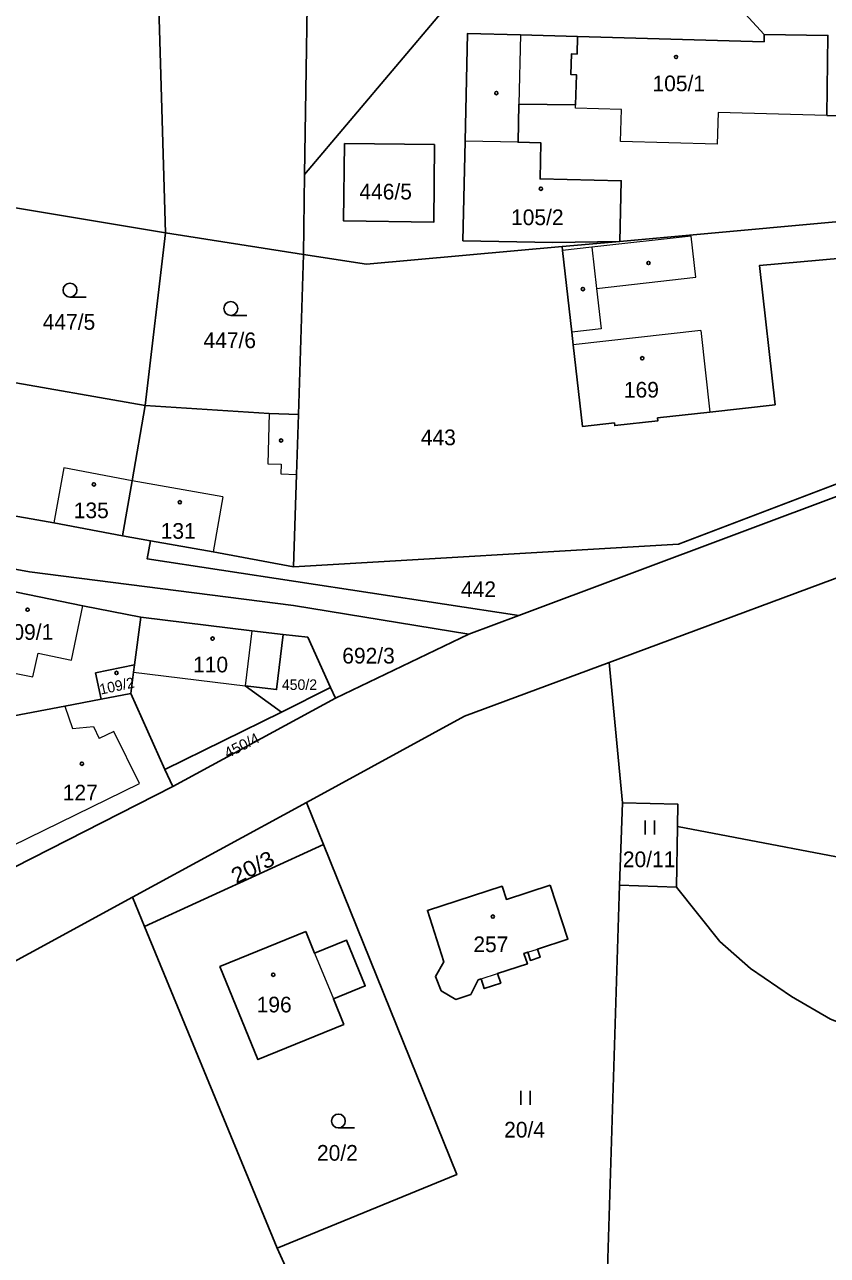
# Model space of a CAD drawing. Extents: x -758887 to -754328, y -1031688 to -1029144.
# Drawn here: x -756598 to -756511, y -1030326.2 to -1030192.8 of the extents above; entities that cross this region are included whole.
import ezdxf
from ezdxf.enums import TextEntityAlignment as Align

# ---------------------------------------------------------------- set-up
doc = ezdxf.new("R2010")
doc.units = 0
doc.header["$LTSCALE"] = 0.68
for name, color, linetype, lineweight in [('1', 7, 'Continuous', 25), ('3', 7, 'Continuous', 25), ('4', 7, 'Continuous', 13), ('5', 7, 'Continuous', 25)]:
    doc.layers.add(name, color=color, linetype=linetype, lineweight=lineweight)
doc.layers.add('2', color=7, linetype='Continuous')

msp = doc.modelspace()

# ---------------------------------------------------------------- linework, layer by layer
at = {"layer": '1'}
for p, q in [((-756567.76, -1030217.74), (-756567.63, -1030209.09)), ((-756567.76, -1030217.74), (-756582.7, -1030215.41)), ((-756567.76, -1030217.74), (-756568.31, -1030235.1)), ((-756584.9, -1030234.13), (-756603.26, -1030230.9)), ((-756549.84, -1030258.9), (-756544.43, -1030256.87)), ((-756585.38, -1030257.07), (-756586.07, -1030262.22)), ((-756549.84, -1030258.9), (-756564.3, -1030265.83)), ((-756570.15, -1030267.34), (-756564.82, -1030264.69)), ((-756564.3, -1030265.83), (-756564.82, -1030264.69)), ((-756586.47, -1030265.32), (-756589.67, -1030265.94)), ((-756586.47, -1030265.32), (-756582.77, -1030273.55)), ((-756581.92, -1030275.41), (-756564.3, -1030265.83)), ((-756582.77, -1030273.55), (-756570.15, -1030267.34)), ((-756581.92, -1030275.41), (-756582.77, -1030273.55)), ((-756603.2, -1030286.25), (-756581.92, -1030275.41)), ((-756567.43, -1030277.13), (-756586.29, -1030287.41)), ((-756565.6, -1030281.68), (-756567.43, -1030277.13)), ((-756527.25, -1030279.75), (-756527.37, -1030286.31)), ((-756565.6, -1030281.68), (-756584.98, -1030290.58))]:
    msp.add_line(p, q, dxfattribs=at)
for points in [[(-756582.7, -1030215.41), (-756583.57, -1030186.02), (-756587.94, -1030138.79)], [(-756567.63, -1030209.09), (-756567.19, -1030179.41), (-756540.75, -1030159.54)], [(-756567.63, -1030209.09), (-756552.82, -1030191.53), (-756530.3, -1030174.48)], [(-756530.3, -1030174.48), (-756526.96, -1030179.25), (-756522.79, -1030188.5), (-756517.86, -1030193.92)], [(-756538.07, -1030194.13), (-756544.26, -1030193.95), (-756549.99, -1030193.79), (-756550.24, -1030205.46), (-756550.48, -1030216.26), (-756540.75, -1030216.47), (-756533.48, -1030216.33), (-756539.74, -1030216.9)], [(-756538.07, -1030194.13), (-756538.13, -1030196.03), (-756538.73, -1030196.01), (-756538.79, -1030198.26), (-756538.19, -1030198.27), (-756538.28, -1030201.55), (-756544.43, -1030201.46), (-756544.52, -1030205.59), (-756542.05, -1030205.64), (-756542.13, -1030209.57), (-756533.33, -1030209.76), (-756533.48, -1030216.33)], [(-756517.86, -1030193.92), (-756517.87, -1030194.7), (-756538.07, -1030194.13)], [(-756503.21, -1030205.71), (-756506.97, -1030202.74), (-756511.07, -1030202.68), (-756510.96, -1030194.01), (-756517.86, -1030193.92)], [(-756533.48, -1030216.33), (-756501.37, -1030213.43), (-756503.21, -1030205.71)], [(-756584.9, -1030234.13), (-756582.7, -1030215.41), (-756599.37, -1030212.64)], [(-756539.74, -1030216.9), (-756539.69, -1030217.31), (-756538.7, -1030226.16), (-756538.54, -1030227.55), (-756537.55, -1030236.39), (-756534.07, -1030236), (-756534.04, -1030236.3), (-756529.37, -1030235.77), (-756529.4, -1030235.47), (-756523.74, -1030234.83), (-756516.68, -1030234.04), (-756518.38, -1030218.96), (-756500.61, -1030217.36), (-756501.37, -1030213.43)], [(-756539.74, -1030216.9), (-756560.93, -1030218.81), (-756567.76, -1030217.74)], [(-756584.34, -1030248.77), (-756584.68, -1030250.75), (-756544.43, -1030256.87), (-756473.3, -1030230.23)], [(-756584.9, -1030234.13), (-756586.3, -1030242.27), (-756587.36, -1030248.23), (-756584.34, -1030248.77)], [(-756568.31, -1030235.1), (-756571.46, -1030235), (-756584.9, -1030234.13)], [(-756568.83, -1030251.59), (-756568.51, -1030241.59), (-756568.31, -1030235.1)], [(-756507.05, -1030240.74), (-756508.95, -1030242.2), (-756527.14, -1030249.16), (-756568.83, -1030251.59)], [(-756606.1, -1030244.83), (-756601.18, -1030245.71), (-756594.78, -1030246.84), (-756587.36, -1030248.23)], [(-756615.89, -1030248.78), (-756597.44, -1030252.13), (-756568.84, -1030255.8), (-756549.84, -1030258.9)], [(-756584.34, -1030248.77), (-756577.52, -1030249.97), (-756568.83, -1030251.59)], [(-756475.98, -1030262.18), (-756503.05, -1030260.4), (-756503.58, -1030250.41), (-756534.65, -1030261.97)], [(-756602.37, -1030253.61), (-756591.67, -1030255.82), (-756585.38, -1030257.07)], [(-756569.94, -1030258.95), (-756573.36, -1030258.53), (-756585.38, -1030257.07)], [(-756570.15, -1030267.34), (-756574.08, -1030264.49), (-756570.66, -1030264.91), (-756569.94, -1030258.95)], [(-756564.82, -1030264.69), (-756567.3, -1030259.21), (-756569.94, -1030258.95)], [(-756589.67, -1030265.94), (-756590.28, -1030263.09), (-756586.07, -1030262.22)], [(-756586.07, -1030262.22), (-756586.18, -1030263.01), (-756586.47, -1030265.32)], [(-756534.65, -1030261.97), (-756550.3, -1030267.79), (-756567.43, -1030277.13)], [(-756533.52, -1030286.11), (-756533.22, -1030277.16), (-756534.65, -1030261.97)], [(-756589.67, -1030265.94), (-756593.6, -1030266.69), (-756599.88, -1030267.89)], [(-756533.22, -1030277.16), (-756527.2, -1030277.33), (-756527.25, -1030279.75)], [(-756491.92, -1030284.57), (-756503.04, -1030284.35), (-756527.25, -1030279.75)], [(-756570.59, -1030325.43), (-756551.16, -1030317.47), (-756565.6, -1030281.68)], [(-756527.37, -1030286.31), (-756533.52, -1030286.11), (-756535.03, -1030334.66)], [(-756453.57, -1030295.47), (-756453.16, -1030301.22), (-756478.87, -1030303.42), (-756478.79, -1030304.24), (-756494.8, -1030305.39), (-756499.49, -1030304.53), (-756504.05, -1030303.18), (-756510.66, -1030300.64), (-756514.9, -1030298.16), (-756519.33, -1030295.12), (-756522.65, -1030292.22), (-756527.37, -1030286.31)], [(-756559.33, -1030353.52), (-756560.95, -1030349.83), (-756566.54, -1030335.72), (-756566.01, -1030335.51), (-756570.59, -1030325.43), (-756584.98, -1030290.58), (-756586.29, -1030287.41), (-756620.28, -1030305.94)]]:
    msp.add_lwpolyline(points, dxfattribs=at)
for points in [[(-756553.56, -1030205.85), (-756553.65, -1030214.25), (-756563.41, -1030214.11), (-756563.3, -1030205.73)], [(-756541.02, -1030286.1), (-756545.77, -1030287.64), (-756546.24, -1030286.21), (-756554.34, -1030288.84), (-756552.54, -1030294.41), (-756553.46, -1030296.01), (-756552.84, -1030297.55), (-756551.27, -1030298.49), (-756549.64, -1030297.95), (-756548.83, -1030296.36), (-756548.52, -1030296.26), (-756548.18, -1030297.31), (-756546.39, -1030296.72), (-756546.73, -1030295.68), (-756543.51, -1030294.63), (-756543.88, -1030293.49), (-756543.47, -1030293.36), (-756543.18, -1030294.26), (-756542.13, -1030293.92), (-756542.42, -1030293.02), (-756539.12, -1030291.95)], [(-756567.51, -1030291.12), (-756576.81, -1030294.92), (-756572.69, -1030305), (-756563.39, -1030301.2), (-756564.52, -1030298.42), (-756561.07, -1030297.01), (-756563.1, -1030292.05), (-756566.55, -1030293.46)]]:
    msp.add_lwpolyline(points, close=True, dxfattribs=at)
at = {"layer": '3'}
for p, q in [((-756593.043, -1030222.36), (-756591.293, -1030222.36)), ((-756575.633, -1030224.35), (-756573.883, -1030224.35)), ((-756530.731, -1030280.6), (-756530.731, -1030279.1)), ((-756529.73, -1030280.6), (-756529.73, -1030279.1)), ((-756544.221, -1030309.9), (-756544.221, -1030308.4)), ((-756543.22, -1030309.9), (-756543.22, -1030308.4)), ((-756563.973, -1030312.41), (-756562.223, -1030312.41))]:
    msp.add_line(p, q, dxfattribs=at)
for centre in [(-756593.0429, -1030221.6098), (-756575.6329, -1030223.5998), (-756563.9729, -1030311.6598)]:
    msp.add_circle(centre, 0.75, dxfattribs=at)
at = {"layer": '4'}
for p, q in [((-756544.26, -1030193.95), (-756544.43, -1030201.46)), ((-756538.29, -1030201.9), (-756538.28, -1030201.55)), ((-756533.32, -1030202.04), (-756538.29, -1030201.9)), ((-756533.42, -1030205.51), (-756533.32, -1030202.04)), ((-756522.85, -1030202.35), (-756522.95, -1030205.81)), ((-756511.07, -1030202.68), (-756522.85, -1030202.35)), ((-756544.52, -1030205.59), (-756550.24, -1030205.46)), ((-756522.95, -1030205.81), (-756533.42, -1030205.51)), ((-756525.78, -1030215.75), (-756536.51, -1030216.96)), ((-756525.27, -1030220.22), (-756525.78, -1030215.75)), ((-756536.51, -1030216.96), (-756539.69, -1030217.31)), ((-756536.01, -1030221.43), (-756525.27, -1030220.22)), ((-756535.52, -1030225.8), (-756538.7, -1030226.16)), ((-756524.73, -1030225.99), (-756538.54, -1030227.55)), ((-756524.73, -1030225.99), (-756523.74, -1030234.83)), ((-756593.71, -1030240.89), (-756594.78, -1030246.84)), ((-756586.3, -1030242.27), (-756593.71, -1030240.89)), ((-756576.5, -1030244.03), (-756586.3, -1030242.27)), ((-756576.5, -1030244.03), (-756577.52, -1030249.97)), ((-756592.88, -1030261.7), (-756591.67, -1030255.82)), ((-756573.36, -1030258.53), (-756574.08, -1030264.49)), ((-756597.05, -1030263.52), (-756596.48, -1030260.96)), ((-756596.48, -1030260.96), (-756592.88, -1030261.7)), ((-756600.71, -1030262.81), (-756597.05, -1030263.52)), ((-756586.18, -1030263.01), (-756574.08, -1030264.49)), ((-756588.28, -1030269.46), (-756589.88, -1030270.22)), ((-756585.5, -1030275.09), (-756588.28, -1030269.46)), ((-756599.29, -1030281.83), (-756585.5, -1030275.09)), ((-756566.55, -1030293.46), (-756564.52, -1030298.42)), ((-756543.47, -1030293.36), (-756542.42, -1030293.02)), ((-756548.52, -1030296.26), (-756546.73, -1030295.68))]:
    msp.add_line(p, q, dxfattribs=at)
for points in [[(-756536.51, -1030216.96), (-756536.01, -1030221.43), (-756535.52, -1030225.8)], [(-756571.46, -1030235), (-756571.63, -1030240.45), (-756570.18, -1030240.49), (-756570.21, -1030241.54), (-756568.51, -1030241.59)], [(-756593.6, -1030266.69), (-756592.77, -1030269.11), (-756590.51, -1030268.89), (-756589.88, -1030270.22)]]:
    msp.add_lwpolyline(points, dxfattribs=at)
at = {"layer": '5'}
for centre in [(-756527.4068, -1030196.3492), (-756546.8668, -1030200.2592), (-756542.0368, -1030210.6292), (-756530.3868, -1030218.6792), (-756537.4968, -1030221.4992), (-756531.0668, -1030228.9992), (-756570.1768, -1030237.9092), (-756590.4568, -1030242.6692), (-756581.1468, -1030244.5992), (-756597.6368, -1030256.2492), (-756577.5968, -1030259.3792), (-756588.0068, -1030263.0992), (-756591.7568, -1030272.9392), (-756547.2468, -1030289.4992), (-756571.0268, -1030295.8092)]:
    msp.add_circle(centre, 0.175, dxfattribs=at)

# ---------------------------------------------------------------- texts
at = {"layer": '2'}
for s, height, p in [('105/1', 1.7, (-756527.11, -1030200.06)), ('105/2', 1.7, (-756542.43, -1030214.57)), ('447/5', 1.7, (-756593.15, -1030225.91)), ('447/6', 1.7, (-756575.74, -1030227.9)), ('169', 1.7, (-756531.159, -1030233.26)), ('443', 1.7, (-756553.149, -1030238.42)), ('135', 1.7, (-756590.739, -1030246.33)), ('131', 1.7, (-756581.319, -1030248.56)), ('442', 1.7, (-756548.799, -1030254.88)), ('109/1', 1.7, (-756597.7, -1030259.51)), ('692/3', 1.7, (-756560.71, -1030262.08)), ('110', 1.7, (-756577.819, -1030263.04)), ('450/2', 1.14, (-756568.189, -1030264.94)), ('127', 1.7, (-756591.929, -1030276.92)), ('20/11', 1.7, (-756530.32, -1030284.15)), ('257', 1.7, (-756547.459, -1030293.36)), ('196', 1.7, (-756570.929, -1030299.89)), ('20/4', 1.7, (-756543.81, -1030313.45)), ('20/2', 1.7, (-756564.08, -1030315.96))]:
    msp.add_text(s, height=height, dxfattribs=at).set_placement(p, align=Align.CENTER)
msp.add_text('446/5', height=1.7, dxfattribs=at).set_placement((-756561.7, -1030211.79))
msp.add_text('109/2', height=1.139, rotation=12, dxfattribs=at).set_placement((-756587.8524, -1030265.0599), align=Align.CENTER)
for s, height, width, p in [('450/4', 1.14, 1.05, (-756574.1883, -1030271.4597)), ('20/3', 1.7, 1.1, (-756572.8659, -1030284.9055))]:
    msp.add_text(s, height=height, rotation=27, dxfattribs=dict(at, width=width)).set_placement(p, align=Align.CENTER)

doc.saveas('drawing.dxf')
